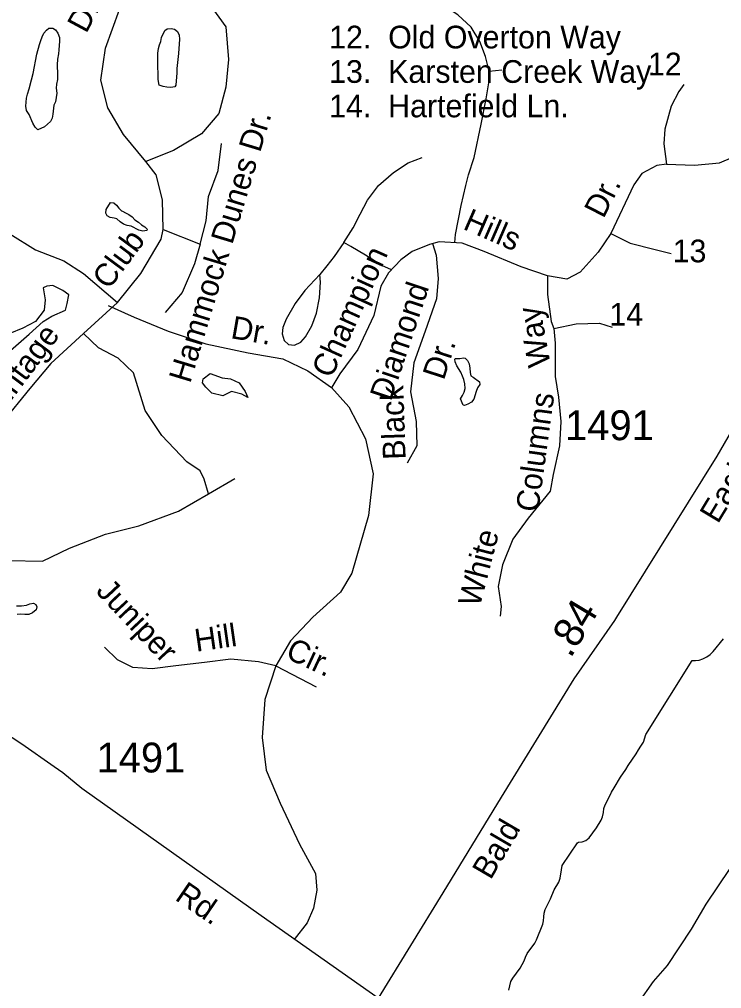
# Model space of a CAD drawing. Extents: x 2290055 to 2389491, y 66597 to 237875.
# Drawn here: x 2375283 to 2378222, y 197876 to 201933 of the extents above; entities that cross this region are included whole.
import ezdxf

# ---------------------------------------------------------------- set-up
doc = ezdxf.new("R2010")
doc.units = 0
for name, color, linetype in [('Exist Hydrographic Creek Single Shore', 7, 'Continuous'), ('Exist Hydrographic Pond Under 1500 Sq Ft', 7, 'Continuous'), ('Exist Hydrographic River Shore', 7, 'Continuous'), ('Exist Road Non-System Type 51', 7, 'Continuous'), ('Exist Road Non-System Type 51 Label', 7, 'Continuous'), ('Exist Road Secondary Mileage Hundredths English Label', 7, 'Continuous'), ('Exist Road Secondary Type 51 Attributed', 7, 'Continuous'), ('Exist Road Secondary Type 51 Label', 7, 'Continuous'), ('Exist Road Secondary Type 51 Number Label', 7, 'Continuous')]:
    doc.layers.add(name, color=color, linetype=linetype)

msp = doc.modelspace()

# ---------------------------------------------------------------- linework, layer by layer
at = {"layer": 'Exist Hydrographic Creek Single Shore'}
msp.add_lwpolyline([(2378528.1, 198744.4), (2378505.5, 198741.8), (2378471.7, 198710.1), (2378407.5, 198613.2), (2378334.3, 198526.5), (2378257, 198378.2), (2378155.9, 198228.8), (2378095, 198125.3), (2377994.5, 197972.8), (2377936.3, 197906.4), (2377872.7, 197815.8), (2377805.1, 197720.2), (2377781.7, 197610.3), (2377781.1, 197548.5)], dxfattribs=at)
at = {"layer": 'Exist Hydrographic Pond Under 1500 Sq Ft'}
for points in [[(2375360, 201470.2), (2375348.7, 201481.5), (2375340.2, 201498.3), (2375323.7, 201534.8), (2375312.5, 201551.2), (2375310.5, 201570.3), (2375311, 201586.5), (2375313.5, 201603.8), (2375317, 201620.5), (2375324.2, 201642), (2375334.7, 201680.6), (2375340.7, 201706), (2375356.5, 201787.2), (2375367.5, 201827.2), (2375373.5, 201844.7), (2375378.7, 201859.8), (2375385.7, 201875.8), (2375396.7, 201888.5), (2375407, 201896.1), (2375424, 201896.7), (2375434.5, 201889.8), (2375444.5, 201875.2), (2375451, 201857.6), (2375451.2, 201842.3), (2375448.5, 201805.9), (2375446.5, 201788.4), (2375442.7, 201766), (2375442, 201742.8), (2375443.5, 201701.6), (2375442.5, 201680.8), (2375438.2, 201661.5), (2375437, 201644.8), (2375440.2, 201623.8), (2375434.2, 201588.1), (2375427.2, 201573.7), (2375423.7, 201535.6), (2375421, 201519.1), (2375413.2, 201506.1), (2375388, 201482.7), (2375360, 201470.2)], [(2375917.7, 201647.5), (2375900.2, 201648.8), (2375885.2, 201651.5), (2375869, 201657.1), (2375865, 201672.6), (2375863.7, 201682.6), (2375862.7, 201757.4), (2375862.5, 201774.8), (2375863.2, 201790.9), (2375865.5, 201810.9), (2375869.5, 201825.8), (2375875.2, 201840.3), (2375877.5, 201856.8), (2375892.2, 201887), (2375902, 201893.6), (2375918.2, 201894.8), (2375932.2, 201891.7), (2375945.2, 201882.7), (2375952.7, 201867.2), (2375953, 201850.3), (2375949.2, 201790.1), (2375942.7, 201727.7), (2375942.2, 201709), (2375938.2, 201657.9), (2375934.5, 201651), (2375917.7, 201647.5)], [(2375799.5, 201046.9), (2375783.5, 201050.7), (2375751.3, 201067.1), (2375734.3, 201070.4), (2375719, 201075.9), (2375705.3, 201086.2), (2375691.5, 201098.1), (2375680, 201101.5), (2375663.8, 201103.3), (2375650.5, 201110.5), (2375645.5, 201121.5), (2375646.8, 201137.5), (2375664.5, 201166.8), (2375678.5, 201165.2), (2375690, 201155.7), (2375699.5, 201143), (2375710.5, 201131.4), (2375714.5, 201130.3), (2375727.3, 201122.6), (2375742, 201116.3), (2375756, 201106.3), (2375767, 201094.3), (2375781.5, 201084.5), (2375795, 201073.5), (2375809, 201065.3), (2375817.5, 201055.4), (2375816.5, 201048.7), (2375799.5, 201046.9)], [(2375245.6, 200547.1), (2375324.4, 200615.2), (2375383.4, 200668.9), (2375419.2, 200690.4), (2375476.5, 200715.5), (2375483.6, 200744.2), (2375490.8, 200780), (2375465.7, 200797.9), (2375422.8, 200819.4), (2375397.7, 200815.8), (2375383.4, 200808.7), (2375390.6, 200758.5), (2375387, 200715.5), (2375351.2, 200668.9), (2375297.5, 200640.3), (2375243.8, 200618.8)], [(2377146.2, 200316.6), (2377140.7, 200318.6), (2377130, 200344.6), (2377138.2, 200358.5), (2377144.5, 200372.2), (2377149, 200387.7), (2377148.2, 200407), (2377143.7, 200425.6), (2377138, 200440), (2377130.2, 200456.8), (2377114.2, 200483), (2377106.7, 200499.1), (2377105.2, 200511.1), (2377109, 200514.1), (2377126.5, 200513.7), (2377142.5, 200516.7), (2377149.5, 200515.6), (2377159, 200505.2), (2377165.2, 200491.4), (2377168, 200473.3), (2377169.5, 200455.5), (2377172.7, 200441.1), (2377183, 200435.6), (2377208.5, 200416.1), (2377210.5, 200405.2), (2377200.7, 200391.2), (2377194.7, 200375.9), (2377185.7, 200342.7), (2377175.2, 200331.4), (2377159.5, 200322.4), (2377146.2, 200316.6)], [(2375271.5, 199478.3), (2375292, 199478.4), (2375312.7, 199481.6), (2375327.2, 199486.4), (2375342.5, 199489.1), (2375352.2, 199483.8), (2375356.5, 199473.5), (2375353.5, 199461.1), (2375338, 199449.2), (2375323, 199442.6), (2375306.7, 199442.2), (2375289.7, 199443.4), (2375273.7, 199442.5)]]:
    msp.add_lwpolyline(points, dxfattribs=at)
msp.add_lwpolyline([(2376081.4, 200450.4), (2376131.5, 200432.5), (2376167.3, 200428.9), (2376203.1, 200411), (2376228.1, 200375.2), (2376238.9, 200350.1), (2376213.8, 200364.4), (2376170.9, 200375.2), (2376135.1, 200357.2), (2376088.5, 200368), (2376063.5, 200393.1), (2376049.2, 200411), (2376052.7, 200428.9)], close=True, dxfattribs=at)
at = {"layer": 'Exist Hydrographic River Shore'}
for points in [[(2377478, 198176), (2377479.5, 198191.3), (2377483.5, 198206.7), (2377505.7, 198252.3), (2377521, 198289.6), (2377541.2, 198321.8), (2377547, 198338.2), (2377551.7, 198373.8), (2377555.5, 198390.7), (2377618.7, 198486), (2377623, 198488.4), (2377638.5, 198490.7), (2377654, 198496.5), (2377668, 198507.2), (2377699, 198549), (2377717.7, 198581.1), (2377723.5, 198595.3), (2377727.5, 198613), (2377729.7, 198630.4), (2377735, 198645.1), (2377744, 198660.2), (2377762, 198698.4), (2377772, 198716.5), (2377799.7, 198761.5), (2377821.7, 198792.8), (2377831.5, 198809.4), (2377864.5, 198858.2), (2377874, 198875.5), (2377884.5, 198890.9), (2377894.7, 198908), (2377905.5, 198939.4), (2378099.5, 199249.3), (2378113.5, 199249.2), (2378129, 199250.8), (2378143.2, 199256.6), (2378160.5, 199265.3), (2378174.2, 199274.6), (2378186.7, 199287), (2378229.5, 199340.6)], [(2377332, 197869.4), (2377339.7, 197905.9), (2377348, 197920.1), (2377379.7, 197962.1), (2377395.5, 197992), (2377401.7, 198007.9), (2377408.7, 198022.7), (2377441.2, 198065.6), (2377448, 198079.9), (2377473.5, 198145.4), (2377477.5, 198160.4), (2377478, 198176)]]:
    msp.add_lwpolyline(points, dxfattribs=at)
at = {"layer": 'Exist Road Non-System Type 51'}
msp.add_line((2377249.6, 201716), (2377301.9, 201722.2), dxfattribs=at)
for points in [[(2376077.3, 201998.3), (2376147.1, 201902.2), (2376158.7, 201765.5), (2376147.1, 201649.1), (2376118, 201538.5), (2376045.3, 201454.1), (2375929, 201384.3), (2375812.7, 201338.3)], [(2375242.8, 201035.7), (2375350.3, 200968.8), (2375469.6, 200922.2), (2375551, 200869.8), (2375693.5, 200747.6), (2375792.3, 200869.8), (2375876.7, 201012.4), (2375885.4, 201053.2), (2375882.5, 201178.3), (2375856.3, 201283), (2375812.7, 201338.3), (2375719.6, 201451.8), (2375652.8, 201562.4), (2375623.7, 201678.8), (2375644, 201812.6), (2375702.2, 201975)], [(2377249.6, 201716), (2377234.6, 201777), (2377211, 201840.5), (2377173.6, 201900.3), (2377118.9, 201952.6), (2377075.3, 201980), (2377055.4, 201992.5)], [(2377105.3, 200998.5), (2377108.9, 201032.3), (2377132.6, 201154.3), (2377151.2, 201237.8), (2377162.4, 201282.6), (2377186.1, 201354.8), (2377216, 201494.3), (2377237.1, 201600.2), (2377249.6, 201676.1), (2377249.6, 201716)], [(2377991, 201327.6), (2378108.8, 201323.3), (2378213.2, 201332.6), (2378268.9, 201355.8), (2378308.4, 201379), (2378336.2, 201410.9), (2378358.3, 201447.5), (2378393.1, 201520.1), (2378411.7, 201579.8), (2378425.6, 201629.8), (2378425.6, 201693.6), (2378415.2, 201749.3)], [(2378064.7, 201660.5), (2378043.3, 201631), (2378011.4, 201569.9), (2377985.2, 201473.8), (2377981.1, 201411.8), (2377991, 201327.6)], [(2375885.4, 201053.2), (2376039.5, 200991.5), (2376065.7, 201090.4), (2376074.4, 201192.2), (2376115.1, 201299.9), (2376129.6, 201413.4)], [(2376641.2, 200999), (2376679.9, 201061.1), (2376710.2, 201117.7), (2376740.6, 201175.7), (2376786.2, 201237.8), (2376849.6, 201291.7), (2376910.4, 201333.1), (2376969.7, 201355.2)], [(2377991, 201327.6), (2377951, 201320.7), (2377888.3, 201288.1), (2377854.3, 201241), (2377758.4, 201037.4), (2377706, 200958.8), (2377630.4, 200874.4), (2377575.2, 200845.3), (2377493.8, 200859.9), (2377383.3, 200897.7), (2377229.2, 200961.7), (2377136.1, 200996.6), (2377040.2, 201002.4), (2376999.5, 200990.8), (2376926.8, 200961.7), (2376880.2, 200926.8), (2376827.9, 200871.5), (2376795.9, 200816.2), (2376766.8, 200694), (2376699.9, 200551.4), (2376624.3, 200449.6)], [(2377758.4, 201037.4), (2377839.8, 200996.6), (2377944.5, 200970.4), (2378011.4, 200953)], [(2376039.5, 200991.5), (2376016.2, 200909.4), (2375963.9, 200790.1), (2375894.1, 200705.7)], [(2376641.2, 200999), (2376601.2, 200941), (2376569.5, 200901), (2376540.5, 200865.1)], [(2376840.4, 200884.7), (2376800, 200902.3), (2376732.3, 200946.5), (2376670.2, 200982.4), (2376641.2, 200999)], [(2377012, 200994.4), (2377028, 200946.3), (2377036.7, 200848), (2377029.2, 200763.3), (2376981.9, 200627.5), (2376934.6, 200495.5), (2376920.9, 200374.5), (2376944.2, 200249.4), (2376947.1, 200147.5), (2376906.4, 200074.8)], [(2376540.5, 200865.1), (2376478.4, 200798.8), (2376437, 200743.6), (2376399.7, 200678.7), (2376385.9, 200642.8), (2376383.2, 200616.5), (2376391.5, 200588.9), (2376409.4, 200572.3), (2376434.2, 200569.6), (2376461.8, 200582), (2376481.2, 200604.1), (2376507.4, 200649.7), (2376526.7, 200703.5), (2376539.1, 200767), (2376543.3, 200833.3), (2376540.5, 200865.1)], [(2377493.8, 200859.9), (2377493.8, 200781.9), (2377508.3, 200668.4), (2377519.9, 200639.3), (2377525.8, 200578.2), (2377525.8, 200438.5), (2377540.3, 200351.2), (2377549, 200249.4), (2377543.2, 200147.5), (2377517, 200028.2), (2377505.4, 199958.4), (2377412.4, 199844.9), (2377348.4, 199757.6), (2377304.8, 199650), (2377287.3, 199559.8), (2377299, 199475.4), (2377296, 199434.6)], [(2375693.5, 200747.6), (2375551, 200617.8), (2375414.3, 200492.7), (2375327.1, 200388), (2375210.8, 200246), (2375135.2, 200135.4), (2375079.9, 200016.1), (2375079.9, 199923), (2375106.1, 199829.9), (2375161.3, 199731.5), (2375236.9, 199667.5), (2375379.4, 199664.6), (2375492.8, 199719.9), (2375644, 199778.1), (2375783.6, 199813), (2375949.3, 199874.1), (2376074.4, 199946.8), (2376184.9, 200010.9)], [(2375655.2, 200735.5), (2375764, 200686.1), (2375906.4, 200627.9), (2376063.5, 200575.5), (2376240.8, 200537.7), (2376386.2, 200511.5), (2376490.9, 200462), (2376589.8, 200392.2), (2376662.5, 200310.7), (2376732.2, 200176.9), (2376764.2, 200031.4), (2376743.9, 199856.8), (2376674.1, 199615.3), (2376627.6, 199535), (2376511.3, 199430.2), (2376418.2, 199331.3), (2376357.1, 199226.5), (2376525.8, 199139.2)], [(2377519.9, 200639.3), (2377613, 200659.1), (2377711.9, 200662), (2377764.2, 200644.5)], [(2376074.4, 199946.8), (2376056.9, 200008), (2376039.5, 200042.9), (2375984.2, 200080.7), (2375879.6, 200191.3), (2375809.8, 200296), (2375760.3, 200453.2), (2375696.4, 200514.3), (2375615, 200557.9), (2375551, 200617.8)], [(2376624.3, 200449.6), (2376591.2, 200393.7)], [(2376357.1, 199226.5), (2376284.5, 199244), (2376168.1, 199255.6), (2376057.6, 199241.1), (2375938.4, 199226.5), (2375839.6, 199214.9), (2375758.1, 199220.7), (2375694.2, 199252.7), (2375638.9, 199305.1)], [(2376357.1, 199226.5), (2376310.6, 199086.8), (2376299, 198926.8), (2376316.4, 198790), (2376374.6, 198652.1), (2376456, 198480.4), (2376522.9, 198358.2), (2376528.7, 198288.4), (2376514.2, 198212.7), (2376488, 198151.6), (2376434, 198081.4)]]:
    msp.add_lwpolyline(points, dxfattribs=at)
at = {"layer": 'Exist Road Secondary Type 51 Attributed'}
for points in [[(2378982.3, 201678.4), (2378974.3, 201650.2), (2378503.5, 200766), (2378386.2, 200423), (2378202.4, 200104.6), (2377782.1, 199431), (2377773.6, 199417.3), (2377604.3, 199173), (2377299.1, 198676.7), (2377055, 198276.9), (2376785.3, 197835.7)], [(2376785.3, 197835.7), (2376295.1, 198180.4), (2375545.1, 198714.2), (2375464.6, 198778.6), (2375428.3, 198804.8), (2375293.4, 198899.5), (2375212.9, 198951.9)]]:
    msp.add_lwpolyline(points, dxfattribs=at)

# ---------------------------------------------------------------- texts
at = {"layer": 'Exist Road Non-System Type 51 Label'}
for s, rotation, p in [('Dr.', 61.7037, (2375562.7, 201870.7)), ('12', 359.8421, (2377913.8, 201699)), ('Hammock Dunes Dr.', 73.1637, (2375998, 200406.2)), ('Dr.', 63.068, (2377727.7, 201096.1)), ('Hills', 336.4864, (2377135.6, 201057)), ('Club', 53.5102, (2375658, 200798)), ('13', 359.8421, (2378017.2, 200916.4)), ('Champion', 65.6529, (2376589.4, 200426.6)), ('Diamond', 71.486, (2376837.9, 200331.1)), ('14', 359.8421, (2377752.2, 200651.3)), ('Way', 100.4009, (2377507.5, 200487.5)), ('Dr.', 350.14, (2376164.4, 200599.1)), ('Vintage', 53.1496, (2375197.8, 200266.8)), ('Dr.', 72.0273, (2377059.3, 200419.4)), ('Black', 91.9413, (2376900.1, 200091.1)), ('Columns', 82.1997, (2377454.7, 199867.5)), ('White', 75.4529, (2377209.9, 199469.6)), ('Juniper', 313.2138, (2375599.9, 199536.6)), ('Hill', 8.1105, (2376023.4, 199285.8)), ('Cir.', 335.0052, (2376392.2, 199262.3))]:
    msp.add_text(s, height=95, rotation=rotation, dxfattribs=at).set_placement(p)
for s, p in [('12.  Old Overton Way', (2376579.6, 201811.5)), ('13.  Karsten Creek Way', (2376579.6, 201667.3)), ('14.  Hartefield Ln.', (2376579.6, 201523.1))]:
    msp.add_text(s, height=95, dxfattribs=at).set_placement(p)
at = {"layer": 'Exist Road Secondary Mileage Hundredths English Label'}
msp.add_text('.84', height=125, rotation=58.973, dxfattribs=at).set_placement((2377590.1, 199255.7))
at = {"layer": 'Exist Road Secondary Type 51 Label'}
for s, rotation, p in [('Eagle', 58.973, (2378206.8, 199818.4)), ('Bald', 59.7132, (2377255.5, 198327.8)), ('Rd.', 325.6466, (2375930.3, 198250.1))]:
    msp.add_text(s, height=95, rotation=rotation, dxfattribs=at).set_placement(p)
at = {"layer": 'Exist Road Secondary Type 51 Number Label'}
for p in [(2377566.9, 200171.7), (2375606.1, 198780.8)]:
    msp.add_text('1491', height=125, dxfattribs=at).set_placement(p)

doc.saveas('drawing.dxf')
